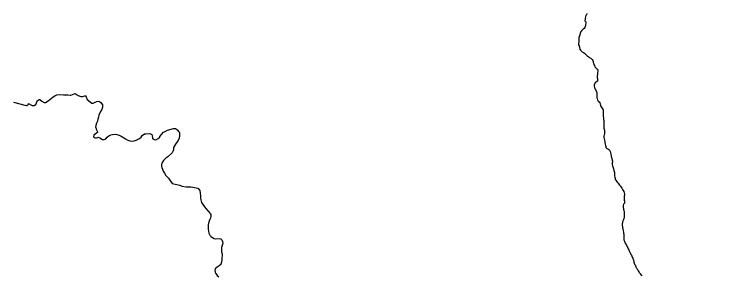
# Model space of a CAD drawing. Extents: x -1643653 to 4543381, y 1624270 to 13878484.
# Drawn here: x 645322 to 653137, y 8982378 to 8985202 of the extents above; entities that cross this region are included whole.
import ezdxf

# ---------------------------------------------------------------- set-up
doc = ezdxf.new("R2010")
doc.units = 0
doc.header["$LTSCALE"] = 200
for name, color, linetype, lineweight in [('1', 7, 'Continuous', 13), ('24', 7, 'Continuous', 25), ('26', 7, 'Continuous', 106)]:
    doc.layers.add(name, color=color, linetype=linetype, lineweight=lineweight)

msp = doc.modelspace()

# ---------------------------------------------------------------- linework, layer by layer
at = {"layer": '1', "lineweight": 25}
msp.add_spline([(814781, 9009175.5), (814787.2, 9009173.4), (814796.9, 9009173.4), (814799.4, 9009172.4), (814805.1, 9009174.5), (814805.6, 9009176.5), (814811.7, 9009179.5), (814811.7, 9009179.5), (814801.5, 9009181), (814790.7, 9009181.5), (814784.1, 9009183.1), (814777.4, 9009185.1), (814778.4, 9009175.5)], degree=3, dxfattribs=at)
at = {"layer": '24'}
for points in [[(651498.6, 8985210.7), (651495.5, 8985199.1), (651489.9, 8985189.8), (651483.9, 8985177.2), (651482.7, 8985161.3), (651481.4, 8985151.4), (651479.7, 8985134), (651487.7, 8985121.6), (651487.9, 8985108.4), (651486.4, 8985094.7), (651485.1, 8985084.1), (651481.3, 8985073.1), (651478.1, 8985059.9), (651472.7, 8985049.8), (651461.3, 8985044.2), (651450.2, 8985033.6), (651442.7, 8985025.7), (651432.7, 8985010.9), (651428.1, 8984998.6), (651428.6, 8984991.5), (651424, 8984979.6), (651421, 8984969.8), (651416.9, 8984959.5), (651413.5, 8984947.4), (651412.7, 8984936.9), (651412.2, 8984916.4), (651412.2, 8984904.5), (651411.3, 8984887.6), (651410.9, 8984874.7), (651415.8, 8984862.3), (651421.1, 8984845.3), (651426.1, 8984827.7), (651433, 8984815.6), (651439.9, 8984808), (651450.7, 8984795.9), (651465.3, 8984790.5), (651474.5, 8984782.9), (651480.7, 8984774.2), (651489.5, 8984766.9), (651504.2, 8984755.6), (651515.4, 8984746.9), (651523.5, 8984738.8), (651532.2, 8984732), (651544.4, 8984729.2), (651552, 8984722.1), (651558.3, 8984713.1), (651566.2, 8984703.7), (651568.7, 8984693.3), (651569.5, 8984681.6), (651574.1, 8984669.1), (651576.8, 8984659), (651582.3, 8984648.2), (651587.1, 8984634.6), (651596.7, 8984624.1), (651605.6, 8984618.2), (651616.8, 8984610.6), (651619.5, 8984598.3), (651618.1, 8984588.3), (651616.1, 8984573.3), (651614.8, 8984561.5), (651614.1, 8984550.8), (651610.4, 8984533.2), (651610.6, 8984521.6), (651613.4, 8984508.2), (651616.6, 8984496.2), (651614.2, 8984480.8), (651604.8, 8984472.6), (651593.8, 8984466.5), (651585.5, 8984459.1)], [(651585.5, 8984459.1), (651581.5, 8984447.6), (651580.6, 8984437.6), (651580.5, 8984424.4), (651583, 8984413.5), (651587.1, 8984399.5), (651591.8, 8984387.1), (651599.6, 8984374.2), (651606.2, 8984356.2), (651608.8, 8984344.3), (651609.1, 8984329.2), (651607.6, 8984314.1), (651606.1, 8984300.6), (651611.2, 8984291), (651614.4, 8984277.8), (651622.5, 8984265.6), (651633.7, 8984255.8), (651642, 8984246.4), (651644.1, 8984239.6), (651647, 8984211.9), (651675.3, 8984169.1), (651675, 8984122.9)], [(645312.4, 8984251.8), (645435.1, 8984220.4), (645450.8, 8984217.4), (645454.7, 8984218.6), (645473, 8984232.8), (645474.4, 8984237.7), (645513, 8984217.7), (645534.3, 8984215.3), (645552.1, 8984228.2), (645561.4, 8984244.2), (645563.4, 8984257.6), (645571, 8984266.9), (645573.8, 8984274.1), (645582.1, 8984275.2), (645588.9, 8984280.3), (645595.8, 8984280.6), (645617.2, 8984264.5), (645643.7, 8984251.2), (645657.8, 8984251.3), (645685.7, 8984265.8), (645720.8, 8984294.7), (645739.3, 8984311.6), (645757.9, 8984321.9), (645781.4, 8984331.5), (645806.7, 8984335.8), (645852, 8984333.8), (645898.3, 8984333.7), (645921.8, 8984328.7), (645932, 8984328.5), (645966, 8984344.7), (645976.9, 8984346.4), (645987.8, 8984340.9), (646010.2, 8984326), (646036.9, 8984314.5), (646055.1, 8984312.7), (646060.6, 8984315.8), (646079.4, 8984322.4), (646090.5, 8984322.5), (646097, 8984312.2), (646105.3, 8984283.1), (646157.1, 8984243.2), (646170.2, 8984242.8), (646179.3, 8984244.7), (646193.2, 8984252.7), (646210.9, 8984260.5), (646231.3, 8984263.8), (646234.4, 8984263.1), (646256, 8984249.2), (646271.1, 8984222.9), (646271.2, 8984198.1), (646264.8, 8984175), (646256.7, 8984163.4), (646252.5, 8984152.3), (646232.4, 8984111.9), (646228.6, 8984089.8), (646221.2, 8984067.5), (646217.8, 8984047), (646208.5, 8984025.5), (646201.6, 8984002.4), (646197.2, 8983982.5), (646199.9, 8983977.5), (646203.5, 8983960.5), (646214.4, 8983938.6), (646218.5, 8983926.6), (646208.4, 8983916.5), (646177.6, 8983897.5), (646174.8, 8983879.2), (646187.6, 8983870.2), (646196.7, 8983867.3), (646206, 8983867.2), (646221.1, 8983872.7), (646226.9, 8983872.9), (646242.3, 8983868.7), (646272.1, 8983849.4), (646291.4, 8983848.2), (646301.4, 8983851.2), (646309, 8983856.7), (646323, 8983874.5), (646341.7, 8983889.2), (646361.2, 8983898), (646382.2, 8983904.2), (646413.2, 8983905.6), (646451.9, 8983895.7), (646472.7, 8983885.2), (646519.1, 8983855.8)], [(651675, 8984122.9), (651674.9, 8984119), (651681.1, 8984066.2), (651682.7, 8984054.5), (651682.8, 8984039.2), (651684.6, 8984027.1), (651685.1, 8984016.3), (651684.9, 8984005), (651684.7, 8983993.7), (651683.8, 8983982.8), (651683, 8983972.7), (651685.8, 8983961.3), (651690.5, 8983951.4), (651691.6, 8983936.7), (651691.3, 8983919.7), (651689, 8983908.7), (651686, 8983898.1), (651683.6, 8983884), (651685.1, 8983872.1), (651688.3, 8983856.2), (651689.7, 8983842.3), (651692.8, 8983827.4), (651694.6, 8983816.1), (651696.2, 8983798.7), (651701.7, 8983785.1), (651705.9, 8983772.6), (651706.1, 8983762), (651716.8, 8983753.1), (651727.3, 8983749), (651736.5, 8983742.6), (651744.6, 8983733.6), (651750.1, 8983721.3), (651755.9, 8983706.2), (651760, 8983691.9), (651761.3, 8983677.7), (651763.1, 8983664), (651765.2, 8983653.5), (651769.6, 8983642.5), (651773.1, 8983626.6), (651775.2, 8983616.6), (651775.3, 8983606.1), (651774.8, 8983595.2), (651774.9, 8983577.9), (651776.8, 8983565.1), (651780.2, 8983553.7), (651786, 8983531.3), (651790.6, 8983515.6), (651794.2, 8983501.5), (651797.3, 8983491.8), (651798.8, 8983481.5), (651798.6, 8983467.5), (651798.6, 8983456.5), (651803.3, 8983442.4), (651804.7, 8983430.6), (651807.4, 8983416.6), (651812.4, 8983407.8), (651819.8, 8983397.1), (651828.6, 8983387.4), (651837.2, 8983376.7), (651845.5, 8983365.8), (651852.4, 8983357.2), (651861.9, 8983345), (651868.8, 8983335.4), (651878.1, 8983323.1), (651885.9, 8983308.8), (651892.9, 8983298), (651897.6, 8983285.5), (651903.3, 8983270.7), (651905.2, 8983259.3), (651905.4, 8983249), (651904.2, 8983235.5), (651904, 8983223.7), (651904.2, 8983207.1), (651904.6, 8983193.2), (651905.9, 8983181.5), (651906.8, 8983169.5), (651905.3, 8983159.1), (651895.4, 8983149.9), (651891, 8983136), (651891.2, 8983124.4), (651892.2, 8983113.8), (651894.8, 8983101.5), (651896.5, 8983091.6), (651900, 8983081.5), (651903.1, 8983067), (651902.9, 8983051.4), (651903.3, 8983038.5), (651904.4, 8983025.1), (651903.3, 8983009.9), (651899.4, 8982996.1), (651895.8, 8982984.6), (651891, 8982973.1), (651886.4, 8982960.1), (651884, 8982948.4), (651881.9, 8982935.9), (651881, 8982921.8), (651884.5, 8982905.2), (651886.5, 8982895.1), (651888.2, 8982883.3), (651892.6, 8982870.5), (651893.8, 8982859.8)], [(646519.1, 8983855.8), (646546.1, 8983841.4), (646567, 8983833.1), (646567, 8983833.1), (646591.3, 8983832), (646614, 8983835.1), (646634.6, 8983841.3), (646672.4, 8983861), (646688.3, 8983876.2), (646701.9, 8983892.7), (646724.9, 8983908.9), (646738.8, 8983912.3), (646784.9, 8983915.3), (646798.6, 8983907.2), (646805.2, 8983905.1), (646806.8, 8983887.7), (646810.7, 8983866.8), (646817.1, 8983856), (646829.3, 8983849.1), (646849.6, 8983845.1), (646875.1, 8983861.9), (646890.1, 8983875.8), (646892.4, 8983881.3), (646932.6, 8983927.2), (646943.2, 8983931.8), (646974, 8983950.1), (647038.5, 8983968.8), (647050.2, 8983969.6), (647060.8, 8983966.7), (647080.6, 8983954.3), (647082, 8983950.3), (647096.9, 8983932.9), (647101.9, 8983923.7), (647105.1, 8983909.8), (647105.2, 8983888.2), (647098.7, 8983862.9), (647087.7, 8983838.9), (647076.3, 8983820.1), (647061, 8983799.9), (647039.4, 8983762.7), (647037.2, 8983738.1), (647032.6, 8983720.3), (647026.6, 8983711.4), (647025.4, 8983705.1), (646979.3, 8983662.9), (646957.7, 8983648.9), (646930.3, 8983620.4), (646911.7, 8983591.7), (646909.5, 8983579.6), (646909.4, 8983562.3), (646911.8, 8983546.1), (646921.6, 8983530), (646928.2, 8983506.6), (646940.1, 8983484.5), (646956, 8983460.1), (646965.7, 8983448.3), (646985.5, 8983432.6), (647022.8, 8983374.5), (647106.3, 8983355.6), (647129.1, 8983346.3), (647174.1, 8983335.9), (647224.7, 8983338.1), (647247.5, 8983335.5), (647300.4, 8983324.4)], [(647300.4, 8983324.4), (647324.8, 8983299), (647331.7, 8983241.7), (647331.2, 8983214.3), (647332.9, 8983195.6), (647340.9, 8983169.4), (647372.3, 8983121.6), (647387.9, 8983101.9), (647414.5, 8983075.1), (647439.6, 8983043.8), (647443.1, 8983034.1), (647442.2, 8983020.8), (647437, 8982998.2), (647432.6, 8982985.3), (647425.5, 8982974.5), (647423, 8982963.7), (647419.7, 8982960.3), (647413.6, 8982927.4), (647411.6, 8982879.5), (647415.7, 8982856.8), (647421.4, 8982834.7), (647430.9, 8982815.7), (647438.1, 8982807.4), (647440.3, 8982801.6), (647476.5, 8982779), (647493.8, 8982774.6), (647537, 8982777.5), (647548.6, 8982776.4), (647559, 8982764.7), (647568.4, 8982747.6), (647569.5, 8982725.5), (647565.7, 8982706.6), (647562.3, 8982701.7), (647558, 8982681.3), (647556, 8982658.6), (647558.1, 8982634.2), (647563.2, 8982612), (647561.1, 8982546.5), (647557.6, 8982522.1), (647551.3, 8982502.2), (647549, 8982498.2), (647530.1, 8982481.3), (647510.9, 8982468.3), (647488.2, 8982450.7), (647483.4, 8982430.9), (647492.6, 8982400.6), (647499.5, 8982395.8), (647511, 8982379.6), (647526.4, 8982362.7)], [(651893.8, 8982859.8), (651895.4, 8982848.8), (651897.2, 8982837.8), (651900.4, 8982826), (651900.5, 8982814.5), (651900.4, 8982803.4), (651900.1, 8982788.5), (651900, 8982777.2), (651899.9, 8982764.9), (651901.5, 8982757.9), (651905.5, 8982748.4), (651910, 8982739.1), (651914.8, 8982728.7), (651919.9, 8982719), (651925.5, 8982709.9), (651932, 8982699.1), (651937, 8982687.8), (651942.5, 8982677.3), (651947.3, 8982666.7), (651952.5, 8982657.6), (651957.9, 8982645.6), (651962, 8982635.7), (651965.9, 8982626.1), (651970.3, 8982615.5), (651975.2, 8982606.5), (651981.4, 8982597.5), (651986.3, 8982588.2), (651990.7, 8982575.8), (651995.3, 8982566), (652000.3, 8982555.6), (652003.6, 8982545.5), (652006.8, 8982535.4), (652008.2, 8982523.7), (652011.4, 8982512.1), (652016.1, 8982501.6), (652020.6, 8982492.2), (652024.3, 8982481.2), (652029.5, 8982475.7)], [(652090.6, 8982383), (652082.8, 8982392.1), (652075.2, 8982399.3), (652069.7, 8982408.2), (652063.7, 8982418.5), (652056.9, 8982428.1), (652050.7, 8982436.2), (652045.6, 8982445.3), (652040.7, 8982454.9), (652030.1, 8982475.1)], [(652097.6, 8982374.8), (652090.6, 8982383)]]:
    msp.add_lwpolyline(points, dxfattribs=at)
at = {"layer": '26'}
msp.add_spline([(593042.9, 8976356.4), (593459.4, 8976419.7), (594161.8, 8976760.1), (594545.8, 8977114.6), (594814.3, 8977291.5), (596052.8, 8977846), (596780.5, 8978160.9), (597647.4, 8978322.7), (598691.5, 8978280.2), (599825, 8978301), (600207.2, 8978324.8), (600219.9, 8978324.8), (601225.9, 8978295.2), (602040.5, 8978228.3), (602729, 8978352.6), (603275.7, 8978615.7), (603826.1, 8978691.5), (605382.2, 8979104.7), (606925.6, 8979530.7), (607614.7, 8979782.2), (608494.2, 8979905.8), (609628.7, 8980104.6), (610966.5, 8980200.8), (612239.3, 8980081.1), (613131.4, 8980179.2), (614149.6, 8980073.3), (614581.8, 8979931.6), (616361, 8979275.7), (617566.6, 8978533.2), (618237.8, 8977881.9), (618833.2, 8977319.9), (619759.6, 8976743.8), (620623, 8976295.2), (621512.5, 8975960.9), (621945, 8975870.1), (622544.2, 8975982.1), (622735.8, 8976070.3), (623374, 8976322), (623974.5, 8976675.6), (624627.1, 8977219.8), (625050.7, 8977803), (625410.5, 8978361.1), (625972.2, 8978587.6), (626239.9, 8978637.4), (628239.2, 8978616.5), (629272.1, 8978853.8), (630051.8, 8979346.6), (630703.5, 8979738.1), (631164.1, 8980105), (631534.8, 8980357.8), (632185.7, 8980596.8), (632989, 8980758.8), (633690, 8980870.4), (634328.2, 8981109.3), (634980.1, 8981526.3), (636460.7, 8982117.9), (637495.4, 8982660.5), (638159.4, 8982975.7), (638593.8, 8983228.2), (639449.6, 8983669.8), (641371.6, 8983483.9), (642032.9, 8983315.8), (642528.8, 8983186.6), (643277.3, 8982687.6), (644168, 8982544), (644675.9, 8982274.9), (645321.7, 8981636.4), (645853, 8981011.1), (646805.1, 8980473.1), (647606.1, 8980240.8), (648482.7, 8979868.5), (649626.6, 8979469.5), (650871.6, 8978943), (651404, 8978495.7), (652521.8, 8977995.2), (653308.2, 8977445.1), (653712.6, 8976883.9), (654308.9, 8976487.2), (655070.4, 8976039), (655983.7, 8975399.4)], degree=3, dxfattribs=at)

doc.saveas('drawing.dxf')
